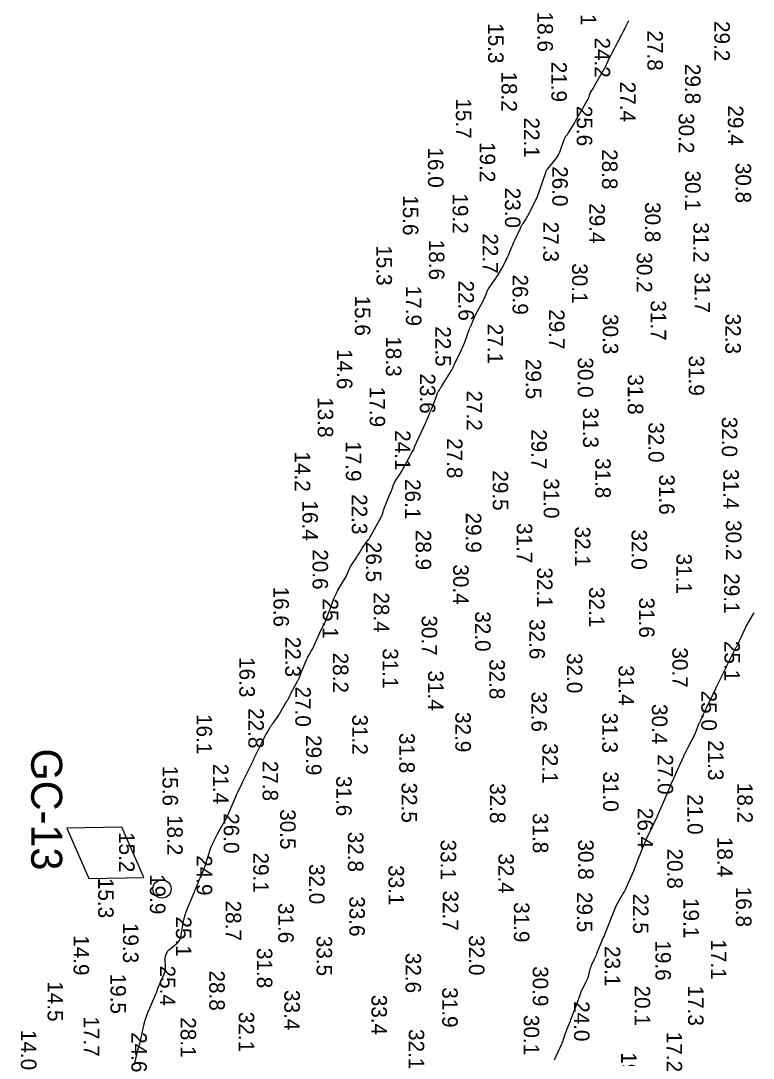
# Model space of a CAD drawing. Extents: x 1178573 to 1187098, y 693282 to 751751.
# Drawn here: x 1179280 to 1179872, y 710731 to 711569 of the extents above; entities that cross this region are included whole.
import ezdxf

# ---------------------------------------------------------------- set-up
doc = ezdxf.new("R2010")
doc.units = 0
for name, color, linetype in [('V-CHAN-NAID', 7, 'Continuous'), ('V-HYDS-MAJR', 7, 'Continuous'), ('V-HYDS-SOUN', 7, 'Continuous'), ('V-HYDS-SOUN-EXSS', 7, 'Continuous')]:
    doc.layers.add(name, color=color, linetype=linetype)

msp = doc.modelspace()

# ---------------------------------------------------------------- linework, layer by layer
at = {"layer": 'V-CHAN-NAID'}
msp.add_lwpolyline([(1179379.68, 710877.31), (1179361.81, 710917.99), (1179317.39, 710917.13), (1179335.26, 710876.45)], close=True, dxfattribs=at)
msp.add_circle((1179394.22, 710868.02), 7.39, dxfattribs=at)
at = {"layer": 'V-HYDS-MAJR'}
for points in [[(1179372.05, 710726.06), (1179373.58, 710733.34), (1179373.79, 710734.26), (1179374.01, 710735.17), (1179374.26, 710736.08), (1179374.53, 710736.98), (1179375.65, 710740.57), (1179375.92, 710741.47), (1179376.17, 710742.37), (1179376.4, 710743.28), (1179376.61, 710744.2), (1179379.88, 710759.19), (1179379.93, 710759.43), (1179379.99, 710759.67), (1179380.05, 710759.9), (1179380.11, 710760.14), (1179380.36, 710761.09), (1179380.42, 710761.33), (1179380.49, 710761.56), (1179380.56, 710761.79), (1179380.64, 710762.02), (1179382.24, 710766.6), (1179382.54, 710767.44), (1179382.86, 710768.27), (1179383.19, 710769.1), (1179383.54, 710769.92), (1179389.64, 710783.93), (1179389.81, 710784.34), (1179389.96, 710784.75), (1179390.1, 710785.16), (1179390.23, 710785.58), (1179390.72, 710787.26), (1179390.85, 710787.68), (1179391, 710788.09), (1179391.16, 710788.5), (1179391.33, 710788.9), (1179395.8, 710798.59), (1179396.34, 710799.97), (1179396.72, 710801.38), (1179396.94, 710802.82), (1179396.99, 710804.3), (1179396.84, 710811.95), (1179396.86, 710812.62), (1179396.96, 710813.26), (1179397.12, 710813.9), (1179397.35, 710814.52), (1179398.41, 710816.97), (1179398.71, 710817.56), (1179399.07, 710818.1), (1179399.5, 710818.59), (1179399.99, 710819.03), (1179406.35, 710824.17), (1179407.47, 710825.23), (1179408.34, 710826.44), (1179408.98, 710827.79), (1179409.39, 710829.28), (1179411.97, 710843.44), (1179412.06, 710843.9), (1179412.16, 710844.37), (1179412.28, 710844.83), (1179412.4, 710845.29), (1179412.93, 710847.12), (1179413.07, 710847.58), (1179413.22, 710848.03), (1179413.38, 710848.48), (1179413.55, 710848.92), (1179419.72, 710863.97), (1179420.19, 710865.11), (1179420.65, 710866.24), (1179421.11, 710867.38), (1179421.56, 710868.52), (1179423.38, 710873.07), (1179423.84, 710874.2), (1179424.31, 710875.34), (1179424.78, 710876.47), (1179425.26, 710877.59), (1179427.69, 710883.23), (1179428.24, 710884.55), (1179428.75, 710885.89), (1179429.23, 710887.23), (1179429.68, 710888.59), (1179433.42, 710900.56), (1179433.64, 710901.24), (1179433.89, 710901.91), (1179434.17, 710902.57), (1179434.47, 710903.21), (1179435.81, 710905.94), (1179436.08, 710906.5), (1179436.36, 710907.07), (1179436.63, 710907.63), (1179436.9, 710908.19), (1179438, 710910.43), (1179438.28, 710910.99), (1179438.57, 710911.54), (1179438.86, 710912.09), (1179439.17, 710912.64), (1179444.77, 710922.47), (1179445.78, 710924.31), (1179446.73, 710926.17), (1179447.63, 710928.06), (1179448.46, 710929.98), (1179454.26, 710943.82), (1179454.39, 710944.12), (1179454.52, 710944.42), (1179454.66, 710944.72), (1179454.8, 710945.01), (1179455.36, 710946.2), (1179455.5, 710946.49), (1179455.64, 710946.79), (1179455.78, 710947.08), (1179455.93, 710947.38), (1179458.88, 710953.55), (1179459.42, 710954.68), (1179459.97, 710955.8), (1179460.52, 710956.93), (1179461.07, 710958.05), (1179466.2, 710968.37), (1179466.39, 710968.76), (1179466.58, 710969.15), (1179466.77, 710969.54), (1179466.96, 710969.92), (1179467.72, 710971.48), (1179467.9, 710971.87), (1179468.09, 710972.26), (1179468.28, 710972.65), (1179468.47, 710973.03), (1179476.12, 710988.73), (1179476.7, 710989.9), (1179477.3, 710991.06), (1179477.93, 710992.21), (1179478.58, 710993.34), (1179481.37, 710998.15), (1179481.96, 710999.13), (1179482.57, 711000.09), (1179483.22, 711001.02), (1179483.9, 711001.94), (1179486.68, 711005.57), (1179487.35, 711006.49), (1179488, 711007.43), (1179488.61, 711008.39), (1179489.19, 711009.38), (1179494.51, 711018.78), (1179494.67, 711019.06), (1179494.84, 711019.33), (1179495.02, 711019.6), (1179495.21, 711019.87), (1179495.97, 711020.91), (1179496.15, 711021.18), (1179496.32, 711021.45), (1179496.47, 711021.74), (1179496.6, 711022.03), (1179497.48, 711024.13), (1179497.67, 711024.58), (1179497.87, 711025.02), (1179498.09, 711025.45), (1179498.32, 711025.88), (1179503.41, 711035.27), (1179503.74, 711035.88), (1179504.04, 711036.49), (1179504.33, 711037.12), (1179504.61, 711037.75), (1179505.68, 711040.3), (1179505.95, 711040.94), (1179506.22, 711041.57), (1179506.48, 711042.21), (1179506.74, 711042.85), (1179511.2, 711053.67), (1179511.59, 711054.57), (1179512.01, 711055.44), (1179512.46, 711056.3), (1179512.95, 711057.15), (1179514.96, 711060.49), (1179515.45, 711061.33), (1179515.92, 711062.18), (1179516.36, 711063.05), (1179516.77, 711063.93), (1179522.81, 711077.23), (1179523.14, 711077.94), (1179523.48, 711078.65), (1179523.82, 711079.35), (1179524.17, 711080.05), (1179525.59, 711082.84), (1179525.93, 711083.54), (1179526.25, 711084.25), (1179526.55, 711084.97), (1179526.83, 711085.7), (1179532.14, 711100.24), (1179533.03, 711102.53), (1179534.02, 711104.78), (1179535.11, 711106.98), (1179536.3, 711109.14), (1179542.82, 711120.41), (1179543.25, 711121.19), (1179543.66, 711121.98), (1179544.03, 711122.78), (1179544.38, 711123.6), (1179545.73, 711126.9), (1179546.09, 711127.71), (1179546.49, 711128.5), (1179546.93, 711129.26), (1179547.41, 711130.01), (1179551.56, 711136.02), (1179552.14, 711136.87), (1179552.7, 711137.74), (1179553.25, 711138.61), (1179553.78, 711139.5), (1179555.87, 711143.05), (1179556.41, 711143.93), (1179556.97, 711144.8), (1179557.56, 711145.64), (1179558.17, 711146.47), (1179560.84, 711149.97), (1179561.48, 711150.84), (1179562.08, 711151.73), (1179562.65, 711152.64), (1179563.19, 711153.58), (1179571.49, 711168.73), (1179571.54, 711168.83), (1179571.59, 711168.92), (1179571.64, 711169.02), (1179571.69, 711169.11), (1179571.88, 711169.5), (1179571.92, 711169.59), (1179571.96, 711169.69), (1179572, 711169.79), (1179572.03, 711169.9), (1179572.76, 711172.75), (1179572.9, 711173.26), (1179573.06, 711173.76), (1179573.23, 711174.26), (1179573.43, 711174.75), (1179578.58, 711187.24), (1179578.89, 711188.03), (1179579.2, 711188.82), (1179579.49, 711189.61), (1179579.77, 711190.41), (1179580.87, 711193.61), (1179581.17, 711194.4), (1179581.51, 711195.17), (1179581.89, 711195.92), (1179582.32, 711196.65), (1179586.45, 711203.29), (1179587.28, 711204.64), (1179588.09, 711206), (1179588.88, 711207.37), (1179589.66, 711208.75), (1179594.95, 711218.32), (1179595.23, 711218.82), (1179595.51, 711219.32), (1179595.79, 711219.83), (1179596.07, 711220.33), (1179597.53, 711222.92), (1179597.64, 711223.13), (1179597.74, 711223.34), (1179597.83, 711223.56), (1179597.9, 711223.79), (1179598.17, 711224.71), (1179598.24, 711224.94), (1179598.32, 711225.16), (1179598.4, 711225.39), (1179598.5, 711225.61), (1179599.32, 711227.5), (1179599.49, 711227.88), (1179599.66, 711228.27), (1179599.84, 711228.66), (1179600.01, 711229.04), (1179606.93, 711244.09), (1179607.41, 711245.12), (1179607.87, 711246.16), (1179608.33, 711247.2), (1179608.79, 711248.24), (1179610.61, 711252.4), (1179611.06, 711253.44), (1179611.49, 711254.49), (1179611.91, 711255.55), (1179612.31, 711256.61), (1179616.32, 711267.42), (1179616.54, 711267.98), (1179616.79, 711268.53), (1179617.06, 711269.06), (1179617.37, 711269.58), (1179618.63, 711271.63), (1179618.95, 711272.15), (1179619.26, 711272.66), (1179619.58, 711273.17), (1179619.9, 711273.68), (1179627.87, 711286.57), (1179628.17, 711287.06), (1179628.45, 711287.56), (1179628.71, 711288.07), (1179628.96, 711288.58), (1179629.93, 711290.65), (1179630.18, 711291.17), (1179630.42, 711291.69), (1179630.67, 711292.2), (1179630.92, 711292.72), (1179635.6, 711302.29), (1179636.44, 711304.06), (1179637.23, 711305.86), (1179637.96, 711307.68), (1179638.65, 711309.52), (1179642.55, 711320.35), (1179642.71, 711320.76), (1179642.87, 711321.17), (1179643.06, 711321.56), (1179643.25, 711321.95), (1179644.06, 711323.51), (1179644.26, 711323.9), (1179644.44, 711324.3), (1179644.61, 711324.7), (1179644.78, 711325.1), (1179646.01, 711328.3), (1179646.28, 711328.97), (1179646.57, 711329.63), (1179646.88, 711330.27), (1179647.21, 711330.91), (1179653.04, 711341.77), (1179653.54, 711342.72), (1179654, 711343.67), (1179654.44, 711344.64), (1179654.85, 711345.62), (1179656.43, 711349.58), (1179656.85, 711350.56), (1179657.32, 711351.5), (1179657.85, 711352.43), (1179658.42, 711353.32), (1179665.04, 711363.05), (1179665.91, 711364.36), (1179666.74, 711365.69), (1179667.53, 711367.05), (1179668.29, 711368.43), (1179671.25, 711373.99), (1179671.97, 711375.38), (1179672.66, 711376.8), (1179673.32, 711378.22), (1179673.95, 711379.67), (1179676.8, 711386.45), (1179677.48, 711388.07), (1179678.18, 711389.67), (1179678.89, 711391.27), (1179679.62, 711392.86), (1179683.59, 711401.41), (1179684.07, 711402.42), (1179684.59, 711403.4), (1179685.15, 711404.37), (1179685.74, 711405.32), (1179688.18, 711409.07), (1179688.77, 711410.01), (1179689.34, 711410.97), (1179689.88, 711411.95), (1179690.39, 711412.94), (1179696.57, 711425.35), (1179696.62, 711425.44), (1179696.66, 711425.52), (1179696.7, 711425.61), (1179696.75, 711425.69), (1179696.94, 711426.03), (1179696.98, 711426.11), (1179697.02, 711426.2), (1179697.06, 711426.28), (1179697.09, 711426.37), (1179704.04, 711446.4), (1179704.09, 711446.54), (1179704.14, 711446.67), (1179704.18, 711446.8), (1179704.23, 711446.93), (1179704.43, 711447.46), (1179704.48, 711447.59), (1179704.54, 711447.72), (1179704.6, 711447.84), (1179704.67, 711447.96), (1179705.11, 711448.63), (1179705.21, 711448.78), (1179705.31, 711448.93), (1179705.42, 711449.07), (1179705.53, 711449.22), (1179712.7, 711458.16), (1179713.65, 711459.45), (1179714.48, 711460.8), (1179715.19, 711462.23), (1179715.78, 711463.72), (1179718.72, 711472.18), (1179718.84, 711472.52), (1179718.97, 711472.85), (1179719.1, 711473.19), (1179719.23, 711473.52), (1179719.78, 711474.84), (1179719.93, 711475.17), (1179720.1, 711475.47), (1179720.3, 711475.77), (1179720.52, 711476.05), (1179721.58, 711477.27), (1179721.83, 711477.57), (1179722.07, 711477.88), (1179722.29, 711478.2), (1179722.5, 711478.53), (1179727.22, 711486.38), (1179728.07, 711487.8), (1179728.91, 711489.23), (1179729.74, 711490.67), (1179730.56, 711492.11), (1179738.41, 711506.06), (1179738.54, 711506.3), (1179738.65, 711506.55), (1179738.76, 711506.81), (1179738.86, 711507.07), (1179739.23, 711508.18), (1179739.31, 711508.41), (1179739.4, 711508.65), (1179739.48, 711508.89), (1179739.56, 711509.12), (1179739.89, 711510.07), (1179739.98, 711510.3), (1179740.08, 711510.53), (1179740.19, 711510.75), (1179740.31, 711510.97), (1179742.34, 711514.41), (1179742.72, 711515.06), (1179743.09, 711515.7), (1179743.47, 711516.35), (1179743.84, 711517), (1179751.07, 711529.67), (1179751.68, 711530.78), (1179752.27, 711531.89), (1179752.84, 711533.02), (1179753.39, 711534.15), (1179755.65, 711538.96), (1179756.14, 711539.98), (1179756.64, 711541), (1179757.15, 711542.01), (1179757.67, 711543.01), (1179759.88, 711547.21), (1179760.36, 711548.12), (1179760.84, 711549.03), (1179761.32, 711549.94), (1179761.8, 711550.85), (1179763.87, 711554.76), (1179764.29, 711555.53), (1179764.7, 711556.31), (1179765.1, 711557.09), (1179765.51, 711557.87), (1179767.28, 711561.25), (1179767.62, 711561.89), (1179767.95, 711562.54), (1179768.28, 711563.19), (1179768.6, 711563.85), (1179769.88, 711566.46), (1179770.2, 711567.12), (1179770.51, 711567.78), (1179770.82, 711568.43), (1179771.13, 711569.1)], [(1179872.04, 711090.92), (1179871.56, 711090.11), (1179868.05, 711084.28), (1179867.32, 711083.03), (1179866.63, 711081.76), (1179865.99, 711080.46), (1179865.38, 711079.15), (1179860.94, 711069.14), (1179860.68, 711068.56), (1179860.41, 711067.99), (1179860.12, 711067.43), (1179859.82, 711066.87), (1179858.62, 711064.65), (1179858.32, 711064.1), (1179858.02, 711063.54), (1179857.73, 711062.98), (1179857.44, 711062.42), (1179850.45, 711048.54), (1179850.37, 711048.37), (1179850.28, 711048.2), (1179850.19, 711048.03), (1179850.1, 711047.86), (1179849.62, 711046.98), (1179849.58, 711046.91), (1179849.54, 711046.84), (1179849.51, 711046.77), (1179849.47, 711046.69), (1179849.33, 711046.41), (1179849.29, 711046.33), (1179849.26, 711046.26), (1179849.22, 711046.19), (1179849.19, 711046.12), (1179842.07, 711031.39), (1179841.17, 711029.53), (1179840.26, 711027.66), (1179839.36, 711025.79), (1179838.45, 711023.93), (1179833.6, 711013.97), (1179833.31, 711013.35), (1179833.01, 711012.73), (1179832.73, 711012.11), (1179832.44, 711011.48), (1179831.33, 711008.98), (1179831.05, 711008.35), (1179830.76, 711007.73), (1179830.47, 711007.11), (1179830.17, 711006.49), (1179828.97, 711004.02), (1179828.68, 711003.4), (1179828.39, 711002.78), (1179828.12, 711002.15), (1179827.85, 711001.52), (1179824.7, 710993.85), (1179824.11, 710992.48), (1179823.5, 710991.12), (1179822.84, 710989.78), (1179822.16, 710988.46), (1179818.54, 710981.67), (1179818.24, 710981.12), (1179817.95, 710980.56), (1179817.67, 710980), (1179817.39, 710979.44), (1179816.28, 710977.19), (1179816, 710976.62), (1179815.73, 710976.06), (1179815.46, 710975.49), (1179815.2, 710974.92), (1179812.52, 710969.08), (1179811.99, 710967.91), (1179811.46, 710966.75), (1179810.93, 710965.58), (1179810.41, 710964.41), (1179806.35, 710955.42), (1179805.96, 710954.53), (1179805.57, 710953.64), (1179805.19, 710952.74), (1179804.83, 710951.83), (1179803.37, 710948.21), (1179803.01, 710947.3), (1179802.63, 710946.4), (1179802.26, 710945.5), (1179801.87, 710944.6), (1179794.19, 710926.76), (1179794.04, 710926.42), (1179793.89, 710926.08), (1179793.74, 710925.75), (1179793.58, 710925.41), (1179792.94, 710924.07), (1179792.78, 710923.74), (1179792.62, 710923.41), (1179792.45, 710923.08), (1179792.28, 710922.75), (1179790.5, 710919.38), (1179790.15, 710918.71), (1179789.81, 710918.03), (1179789.48, 710917.35), (1179789.16, 710916.66), (1179785.51, 710908.76), (1179784.8, 710907.21), (1179784.12, 710905.65), (1179783.45, 710904.09), (1179782.81, 710902.51), (1179779.44, 710894.15), (1179779.12, 710893.34), (1179778.8, 710892.54), (1179778.49, 710891.73), (1179778.19, 710890.91), (1179776.61, 710886.63), (1179776.49, 710886.33), (1179776.38, 710886.03), (1179776.25, 710885.74), (1179776.13, 710885.44), (1179775.62, 710884.26), (1179775.49, 710883.97), (1179775.37, 710883.67), (1179775.24, 710883.38), (1179775.11, 710883.08), (1179770.12, 710871.53), (1179769.33, 710869.76), (1179768.48, 710868.01), (1179767.59, 710866.3), (1179766.64, 710864.6), (1179760.87, 710854.59), (1179760.85, 710854.55), (1179760.83, 710854.52), (1179760.82, 710854.48), (1179760.8, 710854.45), (1179760.75, 710854.3), (1179760.74, 710854.27), (1179760.72, 710854.23), (1179760.71, 710854.2), (1179760.69, 710854.16), (1179751.75, 710831.84), (1179751.68, 710831.66), (1179751.62, 710831.48), (1179751.56, 710831.3), (1179751.5, 710831.12), (1179751.27, 710830.39), (1179751.21, 710830.21), (1179751.14, 710830.04), (1179751.06, 710829.87), (1179750.97, 710829.7), (1179750.19, 710828.26), (1179750.03, 710827.96), (1179749.88, 710827.66), (1179749.75, 710827.36), (1179749.62, 710827.05), (1179745.2, 710815.8), (1179744.73, 710814.65), (1179744.25, 710813.51), (1179743.76, 710812.37), (1179743.24, 710811.25), (1179741.14, 710806.76), (1179740.64, 710805.63), (1179740.2, 710804.48), (1179739.81, 710803.31), (1179739.48, 710802.12), (1179738.25, 710797.31), (1179737.91, 710796.12), (1179737.51, 710794.95), (1179737.04, 710793.81), (1179736.51, 710792.7), (1179733.07, 710786.02), (1179732.77, 710785.41), (1179732.5, 710784.8), (1179732.25, 710784.17), (1179732.03, 710783.53), (1179730.95, 710780.23), (1179730.85, 710779.95), (1179730.75, 710779.68), (1179730.64, 710779.41), (1179730.53, 710779.15), (1179730.05, 710778.09), (1179729.93, 710777.82), (1179729.82, 710777.55), (1179729.71, 710777.28), (1179729.61, 710777.01), (1179725.15, 710765.04), (1179724.67, 710763.77), (1179724.19, 710762.5), (1179723.7, 710761.24), (1179723.2, 710759.97), (1179720.96, 710754.31), (1179720.59, 710753.36), (1179720.24, 710752.4), (1179719.89, 710751.43), (1179719.56, 710750.46), (1179718.25, 710746.57), (1179717.91, 710745.61), (1179717.55, 710744.65), (1179717.16, 710743.7), (1179716.75, 710742.76), (1179710.97, 710729.93)]]:
    msp.add_lwpolyline(points, dxfattribs=at)

# ---------------------------------------------------------------- texts
at = {"layer": 'V-CHAN-NAID'}
msp.add_text('GC-13', height=25, rotation=270, dxfattribs=at).set_placement((1179288.63, 710981.44))
at = {"layer": 'V-HYDS-SOUN'}
for s, p in [('21.1 ', (1179732.39, 711597.69)), ('18.6 ', (1179697.41, 711576.34)), ('15.3 ', (1179657.58, 711567.03)), ('29.2 ', (1179840.24, 711568.79)), ('27.8 ', (1179786.2, 711561.15)), ('24.2 ', (1179743.59, 711555.47)), ('21.9 ', (1179708.64, 711535.92)), ('29.8 ', (1179816.61, 711534.15)), ('18.2 ', (1179668.36, 711527.98)), ('27.4 ', (1179764.17, 711519.79)), ('15.7 ', (1179631.56, 711506.33)), ('25.6 ', (1179729.16, 711500.26)), ('29.4 ', (1179851.15, 711500.66)), ('22.1 ', (1179686.56, 711490.87)), ('30.2 ', (1179811.44, 711494.42)), ('16.0 ', (1179608.99, 711466.71)), ('19.2 ', (1179650.84, 711471.12)), ('28.8 ', (1179749.55, 711465.32)), ('26.0 ', (1179709.41, 711451.58)), ('30.1 ', (1179816.64, 711448.02)), ('30.8 ', (1179857.42, 711454.3)), ('23.0 ', (1179671.19, 711434.23)), ('15.6 ', (1179588.74, 711428.15)), ('19.2 ', (1179628.89, 711429.56)), ('30.8 ', (1179784.26, 711422.6)), ('29.4 ', (1179739.37, 711421.66)), ('27.3 ', (1179702.03, 711406.76)), ('31.2 ', (1179823.31, 711406.2)), ('18.6 ', (1179609.81, 711392.19)), ('22.7 ', (1179653.11, 711397.37)), ('15.3 ', (1179567.42, 711387.7)), ('30.2 ', (1179777.55, 711382.02)), ('30.1 ', (1179725.37, 711373.19)), ('26.9 ', (1179677.3, 711364.11)), ('31.7 ', (1179824.31, 711365.55)), ('22.6 ', (1179633.63, 711359.25)), ('17.9 ', (1179591.22, 711355.05)), ('15.6 ', (1179549.97, 711347.11)), ('31.7 ', (1179788.84, 711343.27)), ('29.7 ', (1179706.79, 711336.09)), ('30.3 ', (1179750.16, 711332.22)), ('32.3 ', (1179849.11, 711332.51)), ('22.5 ', (1179615.03, 711322.32)), ('27.1 ', (1179657.2, 711324.34)), ('18.3 ', (1179575.03, 711314.24)), ('14.6 ', (1179535.43, 711303.94)), ('30.0 ', (1179729.98, 711297.22)), ('31.9 ', (1179819.59, 711298.69)), ('29.5 ', (1179687.97, 711296.01)), ('23.6 ', (1179602.46, 711284.28)), ('31.8 ', (1179770.38, 711283.53)), ('17.9 ', (1179561.92, 711273.46)), ('13.8 ', (1179519.96, 711265.06)), ('27.2 ', (1179640.24, 711270.5)), ('31.3 ', (1179734.18, 711256.63)), ('32.0 ', (1179846.29, 711249.32)), ('24.1 ', (1179582.36, 711238.44)), ('29.7 ', (1179692.45, 711239.27)), ('32.0 ', (1179787.07, 711244.82)), ('27.8 ', (1179624.35, 711232.02)), ('17.9 ', (1179542.63, 711229.53)), ('14.2 ', (1179501.46, 711221.22)), ('31.8 ', (1179744.07, 711215.94)), ('29.5 ', (1179661.29, 711206.02)), ('31.4 ', (1179847.54, 711207.1)), ('26.1 ', (1179590.53, 711198.97)), ('31.0 ', (1179702.46, 711199.65)), ('31.6 ', (1179795.67, 711202.72)), ('16.4 ', (1179507.61, 711181.67)), ('22.3 ', (1179547.5, 711186.81)), ('29.9 ', (1179639.57, 711171.95)), ('31.7 ', (1179680.74, 711163.52)), ('30.2 ', (1179849.56, 711165.88)), ('28.9 ', (1179599.12, 711157.97)), ('32.1 ', (1179727.63, 711160.65)), ('32.0 ', (1179773.36, 711158.28)), ('26.5 ', (1179558.93, 711148.31)), ('20.6 ', (1179515.78, 711142.29)), ('31.1 ', (1179809.62, 711138.8)), ('30.4 ', (1179629.33, 711130.13)), ('32.1 ', (1179697.09, 711127.62)), ('29.1 ', (1179848.07, 711122.93)), ('16.6 ', (1179484.22, 711112.14)), ('28.4 ', (1179565.19, 711107.49)), ('32.1 ', (1179739.05, 711111.84)), ('25.1 ', (1179524.03, 711102.58)), ('31.6 ', (1179779.43, 711103.35)), ('30.7 ', (1179603.9, 711088.91)), ('32.0 ', (1179647.08, 711092.23)), ('32.6 ', (1179690.91, 711085.92)), ('22.3 ', (1179493.73, 711071.69)), ('31.1 ', (1179572.45, 711062.39)), ('30.7 ', (1179806.33, 711063.09)), ('25.1 ', (1179848.37, 711068.3)), ('16.3 ', (1179456.69, 711055.25)), ('28.2 ', (1179532.21, 711058.85)), ('32.0 ', (1179721.13, 711058.51)), ('32.8 ', (1179658.6, 711053.61)), ('31.4 ', (1179762.92, 711048.66)), ('31.4 ', (1179609.09, 711044.4)), ('27.0 ', (1179501.9, 711031.47)), ('32.6 ', (1179692.55, 711027.39)), ('25.0 ', (1179829.72, 711028.22)), ('22.8 ', (1179463.98, 711014.04)), ('30.4 ', (1179789.83, 711017.4)), ('16.1 ', (1179422.19, 711009.31)), ('31.2 ', (1179547.86, 711008.85)), ('32.9 ', (1179631.11, 711010.89)), ('31.3 ', (1179749.7, 711010.33)), ('29.9 ', (1179510.51, 710992.29)), ('31.8 ', (1179585.8, 710994.03)), ('21.3 ', (1179835.14, 710988.16)), ('32.1 ', (1179701.39, 710985.65)), ('27.8 ', (1179475.5, 710971.52)), ('27.0 ', (1179794.49, 710976.78)), ('15.6 ', (1179394.68, 710967.58)), ('21.4 ', (1179435.46, 710969.07)), ('31.0 ', (1179750.42, 710962.9)), ('31.6 ', (1179534.91, 710959.28)), ('32.5 ', (1179587.7, 710953.95)), ('32.8 ', (1179659.03, 710953.44)), ('18.2 ', (1179858.71, 710953.74)), ('21.0 ', (1179818.53, 710944.47)), ('26.0 ', (1179444.06, 710929.18)), ('30.5 ', (1179489.64, 710932.46)), ('31.8 ', (1179693.64, 710929.4)), ('26.4 ', (1179778.28, 710933.51)), ('18.2 ', (1179398.41, 710927.75)), ('32.8 ', (1179544.37, 710914.27)), ('33.1 ', (1179619.24, 710907.9)), ('30.8 ', (1179730.26, 710908.04)), ('18.4 ', (1179842.52, 710910.11)), ('24.9 ', (1179422.25, 710895.28)), ('29.1 ', (1179467.89, 710897.47)), ('32.4 ', (1179665.88, 710896.79)), ('20.8 ', (1179802.17, 710900.69)), ('32.0 ', (1179513.02, 710888.23)), ('33.1 ', (1179577.14, 710887.29)), ('15.3 ', (1179342.68, 710877)), ('33.6 ', (1179545.54, 710862.17)), ('32.7 ', (1179621, 710866.76)), ('29.5 ', (1179729.24, 710865.6)), ('22.5 ', (1179774.55, 710864.32)), ('16.8 ', (1179857.72, 710869.82)), ('28.7 ', (1179445.67, 710858.63)), ('31.6 ', (1179488.09, 710856.76)), ('31.9 ', (1179678.39, 710857.38)), ('19.1 ', (1179815.33, 710860.75)), ('25.1 ', (1179405.49, 710845.86)), ('19.3 ', (1179362.73, 710840.68)), ('14.9 ', (1179322.84, 710830.71)), ('33.5 ', (1179519.1, 710830.26)), ('32.0 ', (1179642.09, 710830.72)), ('31.8 ', (1179470.81, 710820.44)), ('23.1 ', (1179751.78, 710821.97)), ('19.6 ', (1179792.68, 710826.51)), ('17.1 ', (1179837.51, 710827.42)), ('32.6 ', (1179590.88, 710816.5)), ('25.4 ', (1179392.49, 710806.18)), ('30.9 ', (1179693.61, 710805.74)), ('19.5 ', (1179352.63, 710799.69)), ('28.8 ', (1179432.42, 710802.23)), ('14.5 ', (1179301.88, 710793.52)), ('33.4 ', (1179493.01, 710786.49)), ('31.9 ', (1179620.51, 710788.68)), ('20.1 ', (1179775.96, 710790.05)), ('17.3 ', (1179819.03, 710790.06)), ('33.4 ', (1179563.38, 710782.62)), ('24.0 ', (1179726.93, 710777.47)), ('17.7 ', (1179331.04, 710765.19)), ('28.1 ', (1179409.2, 710764.46)), ('32.1 ', (1179456.21, 710768.82)), ('30.1 ', (1179686.33, 710766.36)), ('14.0 ', (1179280.35, 710754.28)), ('32.1 ', (1179593.48, 710754.98)), ('24.6 ', (1179369.49, 710752.43)), ('17.2 ', (1179801.73, 710752.72)), ('19.7 ', (1179764.99, 710736.19))]:
    msp.add_text(s, height=12.5, rotation=270, dxfattribs=at).set_placement(p)
at = {"layer": 'V-HYDS-SOUN-EXSS'}
for s, p in [('15.2 ', (1179359.57, 710914.01)), ('19.9 ', (1179384.49, 710880.08))]:
    msp.add_text(s, height=12.5, rotation=270, dxfattribs=at).set_placement(p)

doc.saveas('drawing.dxf')
